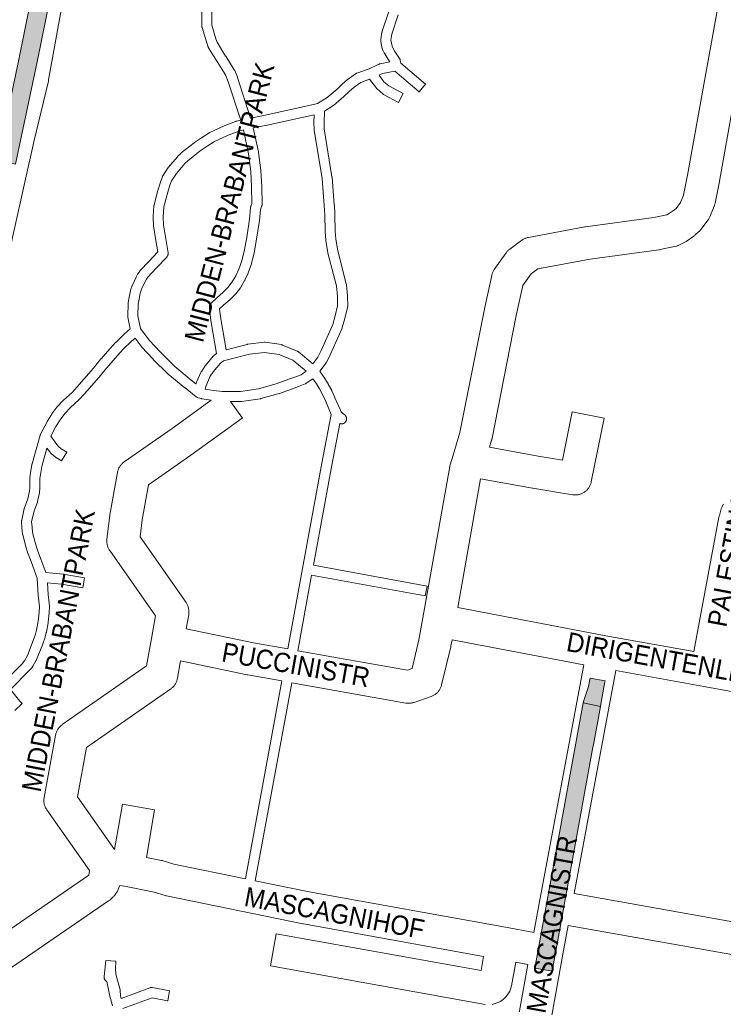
# Paper-space layout 'Layout1' of a CAD drawing. Header units: metres. Extents: x 123097 to 144122, y 392739 to 407589.
# Tile 369 of 510: x 133000 to 133281, y 399698 to 400091. Entities that reach past the tile are written whole.
import ezdxf
from ezdxf.enums import TextEntityAlignment as Align

# ---------------------------------------------------------------- set-up
doc = ezdxf.new("R2010")
doc.units = ezdxf.units.M
doc.header["$MEASUREMENT"] = 0
for name, color, linetype, lineweight in [('gs-anno-wegen algemeen tekst', 7, 'Continuous', 0), ('gs-knt-autosnelweg', 7, 'Continuous', 0), ('gs-knt-paden', 7, 'Continuous', 0), ('gs-knt-wegen algemeen', 7, 'Continuous', 0), ('ir-ARC-asfalt-hoofdwegen-te inspecteren', 5, 'Continuous', 0)]:
    doc.layers.add(name, color=color, linetype=linetype, lineweight=lineweight)
doc.styles.add('Style-Arial', font='arial.ttf')

psp = doc.layouts.get("Layout1")

# ---------------------------------------------------------------- hatches: boundary and pattern name
at = {"layer": 'ir-ARC-asfalt-hoofdwegen-te inspecteren', "linetype": 'Continuous', "lineweight": 13}
for points in [[(133090.104, 400525.181), (133078.61, 400527.586), (133073.711, 400494.429), (133068.615, 400460.694), (133061.848, 400417.244), (133056.882, 400386.115), (133055.089, 400375.08), (133051.082, 400350.426), (133050.007, 400343.93), (133045.561, 400317.948), (133039.522, 400283.736), (133033.181, 400248.632), (133026.514, 400213.028), (133019.746, 400177.738), (133013.504, 400145.83), (133006.712, 400111.741), (132999.171, 400074.756), (132993.606, 400048.239), (132990.748, 400034.894), (132998.009, 400033.54), (133000.592, 400045.583), (133006.646, 400074.414), (133014.06, 400110.726), (133020.549, 400143.425), (133026.992, 400176.501), (133033.514, 400210.239), (133040.47, 400247.532), (133046.681, 400281.848), (133052.994, 400317.619), (133058.58, 400350.343), (133064.071, 400384.049), (133069.242, 400416.367), (133070.341, 400421.931), (133071.793, 400427.413), (133079.994, 400457.835), (133085.477, 400493.348)], [(133224.996, 399818.303), (133207.37, 399721.745), (133206.452, 399716.718), (133205.642, 399712.278), (133212.537, 399711.054), (133216.711, 399733.798), (133217.677, 399739.059), (133220.465, 399754.251), (133228.889, 399800.553), (133229.058, 399801.477), (133231.859, 399816.874)]]:
    psp.add_hatch(color=5, dxfattribs=at).paths.add_polyline_path(points, flags=0)
at = {"layer": 'ir-ARC-asfalt-hoofdwegen-te inspecteren', "linetype": 'Continuous', "lineweight": 13, "extrusion": (0, 0, -1)}
psp.add_hatch(color=5, dxfattribs=at).paths.add_polyline_path([(-133227.512, 399826.977), (-133227.068, 399824.86), (-133226.404, 399822.801), (-133225.182, 399819.213), (-133224.996, 399818.303), (-133231.859, 399816.874), (-133231.884, 399817.014), (-133233.508, 399826.103), (-133233.72, 399827.161), (-133227.774, 399828.215)], flags=0)

# ---------------------------------------------------------------- linework, layer by layer
at = {"layer": 'gs-knt-autosnelweg', "color": 7, "linetype": 'Continuous', "flags": 128}
psp.add_lwpolyline([(133099.373, 400564.311), (133088.066, 400488.464), (133088.016, 400488.159), (133074.88, 400416.875), (133063.084, 400342.83), (133063.049, 400342.625), (133036.318, 400196.694), (133032.364, 400174.019), (133032.309, 400173.733), (133018.732, 400108.449), (133011.267, 400067.229), (133011.217, 400066.977), (133011.161, 400066.727), (133005.339, 400042.536), (132990.095, 399974.365), (132976.631, 399910.765), (132976.609, 399910.664), (132908.243, 399605.089), (132901.051, 399561.991), (132901.002, 399561.722), (132900.945, 399561.455), (132887.441, 399502.714), (132886.256, 399497.56)], dxfattribs=at)
at = {"layer": 'gs-knt-paden', "color": 7, "linetype": 'Continuous', "flags": 128}
for points in [[(132991.959, 399825.278), (133000.785, 399834.098), (133001.266, 399834.683), (133001.57, 399835.127), (133002.794, 399837.205), (133005.142, 399843.232), (133006.005, 399845.788), (133006.426, 399847.345), (133007.097, 399850.982), (133007.441, 399854.575), (133007.562, 399856.752), (133007.136, 399861.317), (133007.132, 399861.364), (133006.664, 399868.072), (133004.409, 399874.377), (133003.074, 399877.906), (133003.051, 399877.97), (133003.03, 399878.035), (133002.06, 399881.24), (133002.042, 399881.303), (133000.906, 399885.496), (133000.887, 399885.576), (133000.872, 399885.656), (133000.859, 399885.737), (133000.85, 399885.819), (133000.628, 399888.27), (133000.625, 399888.311), (133000.459, 399890.696), (133000.454, 399890.793), (133000.455, 399890.89), (133000.46, 399890.987), (133000.469, 399891.084), (133000.484, 399891.18), (133000.503, 399891.276), (133001.565, 399895.999), (133001.588, 399896.091), (133001.615, 399896.181), (133001.646, 399896.27), (133002.999, 399899.841), (133003.678, 399902.924), (133003.798, 399904.275), (133003.79, 399908.049), (133003.791, 399908.12), (133003.795, 399908.191), (133003.801, 399908.262), (133003.99, 399910.068), (133003.998, 399910.133), (133004.008, 399910.197), (133004.587, 399913.595), (133004.601, 399913.668), (133004.617, 399913.741), (133004.637, 399913.813), (133007.935, 399925.26), (133007.949, 399925.305), (133007.963, 399925.35), (133007.964, 399925.354), (133007.981, 399925.398), (133007.997, 399925.442), (133007.998, 399925.446), (133008.035, 399925.533), (133008.037, 399925.537), (133008.079, 399925.623), (133010.677, 399930.659), (133010.715, 399930.729), (133010.756, 399930.798), (133012.508, 399933.616), (133012.552, 399933.684), (133012.598, 399933.749), (133014.568, 399936.416), (133014.612, 399936.473), (133014.657, 399936.528), (133014.704, 399936.581), (133017.067, 399939.156), (133017.132, 399939.224), (133017.201, 399939.289), (133020.621, 399942.378), (133022.566, 399944.407), (133029.236, 399952.044), (133032.207, 399955.725), (133032.259, 399955.787), (133035.761, 399959.788), (133035.799, 399959.831), (133038.183, 399962.401), (133038.221, 399962.441), (133038.26, 399962.479), (133041.603, 399965.711), (133041.657, 399965.762), (133043.91, 399967.784), (133042.996, 399972.409), (133042.98, 399972.505), (133042.968, 399972.601), (133042.961, 399972.698), (133042.958, 399972.795), (133043.057, 399977.923), (133043.062, 399978.015), (133043.072, 399978.107), (133043.087, 399978.199), (133043.48, 399980.391), (133043.486, 399980.427), (133043.984, 399982.939), (133044.002, 399983.018), (133044.022, 399983.097), (133044.046, 399983.175), (133044.654, 399985.027), (133044.682, 399985.105), (133044.712, 399985.181), (133044.746, 399985.256), (133046.25, 399988.45), (133046.28, 399988.513), (133046.823, 399989.567), (133046.862, 399989.639), (133046.903, 399989.71), (133046.948, 399989.779), (133047.68, 399990.855), (133047.727, 399990.92), (133047.776, 399990.984), (133047.827, 399991.045), (133047.881, 399991.105), (133051.316, 399994.737), (133054.896, 399998.542), (133054.131, 400003.063), (133054.123, 400003.114), (133053.264, 400008.86), (133053.254, 400008.936), (133053.246, 400009.012), (133053.242, 400009.089), (133053.104, 400012.421), (133053.102, 400012.499), (133053.103, 400012.576), (133053.108, 400012.654), (133053.364, 400016.861), (133053.369, 400016.945), (133053.378, 400017.03), (133053.391, 400017.113), (133053.407, 400017.197), (133053.426, 400017.279), (133054.734, 400022.519), (133054.752, 400022.588), (133054.773, 400022.657), (133055.969, 400026.396), (133055.996, 400026.475), (133056.742, 400028.512), (133056.775, 400028.598), (133056.813, 400028.682), (133056.854, 400028.765), (133056.9, 400028.845), (133056.948, 400028.923), (133059.088, 400032.186), (133059.142, 400032.263), (133059.2, 400032.339), (133059.26, 400032.411), (133062.788, 400036.526), (133062.854, 400036.595), (133064.104, 400037.859), (133064.165, 400037.919), (133064.229, 400037.976), (133064.295, 400038.029), (133069.48, 400042.084), (133069.531, 400042.122), (133069.583, 400042.159), (133072.383, 400044.073), (133072.424, 400044.101), (133075.461, 400046.07), (133075.543, 400046.12), (133075.629, 400046.167), (133075.716, 400046.21), (133081.384, 400048.853), (133081.445, 400048.882), (133081.508, 400048.908), (133085.933, 400050.609), (133086.021, 400050.64), (133086.109, 400050.666), (133086.199, 400050.689), (133088.053, 400051.107), (133082.967, 400066.883), (133082.015, 400069.256), (133078.654, 400074.622), (133076.978, 400077.229), (133076.954, 400077.267), (133075.064, 400080.356), (133075.017, 400080.438), (133074.973, 400080.523), (133074.933, 400080.61), (133074.897, 400080.698), (133074.866, 400080.788), (133074.349, 400082.392), (133074.336, 400082.433), (133072.609, 400088.214), (133072.584, 400088.307), (133072.563, 400088.402), (133072.546, 400088.497), (133072.535, 400088.593), (133072.527, 400088.69), (133072.525, 400088.787), (133072.518, 400095.995)], [(133076.538, 400095.966), (133076.545, 400089.084), (133078.182, 400083.605), (133078.619, 400082.25), (133080.372, 400079.384), (133082.048, 400076.777), (133082.072, 400076.739), (133085.5, 400071.269), (133085.549, 400071.188), (133085.595, 400071.104), (133085.637, 400071.019), (133085.674, 400070.931), (133086.724, 400068.316), (133086.749, 400068.25), (133086.772, 400068.184), (133092.006, 400051.947), (133097.84, 400053.095), (133117.146, 400057.368), (133118.753, 400057.744), (133122.618, 400060.23), (133126.631, 400063.591), (133128.638, 400065.494), (133128.667, 400065.521), (133130.751, 400067.42), (133130.818, 400067.478), (133130.887, 400067.533), (133130.959, 400067.585), (133133.964, 400069.671), (133134.036, 400069.719), (133134.111, 400069.764), (133134.188, 400069.806), (133134.266, 400069.844), (133134.346, 400069.879), (133134.427, 400069.91), (133139.452, 400071.726), (133143.333, 400073.53), (133143.41, 400073.564), (133143.489, 400073.595), (133143.57, 400073.622), (133143.651, 400073.646), (133143.733, 400073.667), (133143.816, 400073.684), (133147.666, 400074.392), (133146.318, 400076.501), (133146.286, 400076.554), (133145.425, 400077.998), (133145.391, 400078.056), (133145.36, 400078.115), (133144.85, 400079.117), (133144.81, 400079.201), (133144.774, 400079.286), (133144.741, 400079.372), (133144.713, 400079.46), (133144.689, 400079.55), (133144.669, 400079.64), (133144.077, 400082.641), (133144.062, 400082.727), (133144.051, 400082.814), (133144.043, 400082.901), (133144.039, 400082.989), (133144.04, 400083.076), (133144.043, 400083.164), (133144.051, 400083.251), (133144.063, 400083.337), (133144.531, 400086.361), (133144.546, 400086.446), (133144.565, 400086.531), (133144.587, 400086.615), (133144.613, 400086.698), (133147.301, 400094.635)], [(133093.048, 400048.055), (133095.176, 400038.447), (133095.194, 400038.357), (133095.208, 400038.266), (133096.12, 400031.107), (133096.128, 400031.031), (133096.133, 400030.954), (133096.449, 400024.677), (133096.452, 400024.615), (133096.589, 400017.487), (133096.588, 400017.394), (133096.583, 400017.3), (133096.574, 400017.206), (133096.561, 400017.113), (133096.543, 400017.02), (133096.521, 400016.929), (133096.494, 400016.839), (133096.463, 400016.75), (133096.429, 400016.662), (133095.929, 400015.487), (133095.527, 400011.121), (133095.521, 400011.067), (133095.514, 400011.013), (133094.435, 400003.659), (133094.423, 400003.589), (133093.412, 399998.072), (133093.402, 399998.021), (133093.391, 399997.97), (133092.435, 399993.94), (133092.414, 399993.859), (133092.39, 399993.78), (133092.362, 399993.701), (133091.037, 399990.152), (133091.012, 399990.089), (133090.985, 399990.027), (133089.726, 399987.243), (133089.697, 399987.18), (133089.665, 399987.119), (133089.632, 399987.059), (133088.092, 399984.416), (133088.047, 399984.343), (133087.999, 399984.271), (133087.948, 399984.202), (133086.082, 399981.78), (133086.03, 399981.715), (133085.976, 399981.652), (133085.919, 399981.592), (133083.763, 399979.415), (133083.711, 399979.363), (133083.656, 399979.314), (133081.366, 399977.318), (133079.613, 399975.727), (133079.681, 399974.678), (133080.239, 399970.914), (133082.19, 399959.389), (133090.683, 399961.568), (133090.768, 399961.588), (133090.855, 399961.604), (133090.942, 399961.617), (133097.375, 399962.389), (133097.463, 399962.397), (133097.552, 399962.402), (133097.64, 399962.403), (133097.729, 399962.4), (133097.818, 399962.393), (133097.906, 399962.382), (133104.315, 399961.441), (133104.398, 399961.427), (133104.481, 399961.409), (133104.563, 399961.388), (133104.643, 399961.364), (133104.723, 399961.336), (133104.801, 399961.305), (133110.681, 399958.835), (133110.77, 399958.795), (133110.857, 399958.75), (133110.943, 399958.702), (133111.025, 399958.649), (133111.105, 399958.592), (133111.182, 399958.531), (133116.895, 399953.81), (133118.873, 399956.461), (133120.216, 399959.073), (133124.827, 399969.518), (133125.791, 399972.95), (133126.801, 399976.955), (133126.699, 399980.7), (133126.328, 399984.89), (133122.914, 399998.026), (133122.893, 399998.113), (133122.877, 399998.2), (133122.068, 400003.039), (133122.057, 400003.107), (133122.049, 400003.175), (133122.044, 400003.244), (133121.831, 400006.644), (133121.827, 400006.729), (133121.694, 400013.262), (133121.478, 400017.049), (133120.574, 400027.894), (133117.426, 400047.131), (133117.413, 400047.228), (133117.404, 400047.326), (133117.4, 400047.424), (133117.358, 400050.167), (133117.359, 400050.262), (133117.457, 400053.319), (133098.685, 400049.165), (133098.639, 400049.155), (133093.048, 400048.055)], [(133078.369, 399957.878), (133076.272, 399970.264), (133076.266, 399970.304), (133075.693, 399974.17), (133075.682, 399974.252), (133075.675, 399974.334), (133075.538, 399976.433), (133075.534, 399976.528), (133075.535, 399976.623), (133075.54, 399976.718), (133075.549, 399976.813), (133075.563, 399976.907), (133075.582, 399977), (133075.605, 399977.092), (133075.632, 399977.184), (133075.663, 399977.273), (133075.699, 399977.362), (133075.739, 399977.448), (133075.783, 399977.532), (133075.83, 399977.615), (133075.882, 399977.694), (133075.937, 399977.772), (133075.996, 399977.846), (133076.059, 399977.918), (133076.124, 399977.987), (133076.193, 399978.052), (133078.679, 399980.309), (133078.709, 399980.335), (133080.959, 399982.296), (133082.974, 399984.331), (133084.683, 399986.552), (133086.106, 399988.993), (133087.295, 399991.622), (133088.552, 399994.99), (133089.467, 399998.847), (133090.462, 400004.278), (133091.528, 400011.543), (133091.954, 400016.169), (133091.965, 400016.257), (133091.979, 400016.345), (133091.997, 400016.432), (133092.018, 400016.518), (133092.044, 400016.604), (133092.073, 400016.688), (133092.106, 400016.771), (133092.561, 400017.84), (133092.433, 400024.506), (133092.122, 400030.675), (133091.232, 400037.667), (133089.115, 400047.225), (133087.264, 400046.808), (133083.031, 400045.185), (133077.525, 400042.617), (133074.631, 400040.741), (133071.906, 400038.877), (133066.872, 400034.942), (133065.779, 400033.836), (133062.372, 400029.862), (133060.437, 400026.912), (133059.785, 400025.132), (133058.623, 400021.501), (133057.371, 400016.479), (133057.125, 400012.471), (133057.254, 400009.37), (133058.099, 400003.708), (133059.032, 399998.197), (133059.045, 399998.103), (133059.055, 399998.009), (133059.059, 399997.913), (133059.059, 399997.818), (133059.055, 399997.723), (133059.046, 399997.629), (133059.033, 399997.534), (133059.015, 399997.441), (133058.993, 399997.348), (133058.967, 399997.257), (133058.936, 399997.167), (133058.901, 399997.078), (133058.862, 399996.992), (133058.818, 399996.907), (133058.771, 399996.824), (133058.72, 399996.744), (133058.665, 399996.666), (133058.607, 399996.591), (133058.545, 399996.519), (133058.48, 399996.45), (133054.28, 399992.022), (133050.913, 399988.46), (133050.341, 399987.619), (133049.872, 399986.706), (133048.435, 399983.656), (133047.904, 399982.037), (133047.433, 399979.663), (133047.076, 399977.672), (133046.987, 399972.95), (133047.987, 399967.891), (133051.437, 399963.285), (133055.936, 399958.398), (133061.704, 399952.683), (133068.321, 399947.271), (133070.189, 399945.795), (133070.211, 399945.876), (133070.238, 399945.961), (133070.269, 399946.045), (133070.304, 399946.127), (133072.306, 399950.612), (133072.34, 399950.686), (133072.378, 399950.758), (133072.418, 399950.829), (133072.462, 399950.898), (133073.817, 399952.958), (133073.863, 399953.025), (133073.911, 399953.09), (133073.963, 399953.153), (133077.037, 399956.78), (133077.09, 399956.84), (133077.146, 399956.899), (133077.205, 399956.955), (133077.265, 399957.009), (133077.328, 399957.06), (133078.369, 399957.878)], [(133103.476, 399957.501), (133097.587, 399958.365), (133091.553, 399957.641), (133081.189, 399954.982), (133079.972, 399954.025), (133077.108, 399950.646), (133075.91, 399948.825), (133074.066, 399944.694), (133073.868, 399943.701), (133077.255, 399943.157), (133080.607, 399942.757), (133087.916, 399942.778), (133095.141, 399943.785), (133102.23, 399945.782), (133107.357, 399947.599), (133109.687, 399948.459), (133112.193, 399949.445), (133114.214, 399950.811), (133108.85, 399955.244), (133103.481, 399957.5), (133103.476, 399957.501)], [(133106.907, 399839.864), (133112.811, 399872.012), (133120.54, 399914.079), (133120.542, 399914.092), (133124.247, 399933.547), (133122.053, 399938.679), (133120.901, 399941.271), (133119.562, 399943.73), (133118.307, 399945.744), (133116.926, 399947.791), (133114.26, 399945.99), (133114.186, 399945.942), (133114.11, 399945.897), (133114.032, 399945.856), (133113.952, 399945.818), (133113.87, 399945.784), (133111.138, 399944.71), (133111.099, 399944.695), (133108.737, 399943.823), (133108.713, 399943.814), (133103.51, 399941.97), (133103.448, 399941.949), (133103.384, 399941.93), (133096.099, 399939.878), (133096.011, 399939.856), (133095.921, 399939.837), (133095.832, 399939.822), (133088.335, 399938.777), (133088.245, 399938.767), (133088.154, 399938.76), (133088.064, 399938.758), (133083.948, 399938.747)], [(133089.942, 399748.013), (133104.526, 399827.063)], [(133108.484, 399826.359), (133093.881, 399747.208)]]:
    psp.add_lwpolyline(points, dxfattribs=at)
for points in [[(133151.063, 400093.21), (133148.477, 400085.573), (133148.089, 400083.072), (133148.559, 400080.692), (133148.912, 400079.999), (133149.722, 400078.639), (133151.58, 400075.733), (133151.625, 400075.658), (133151.668, 400075.581), (133151.707, 400075.502), (133151.742, 400075.422), (133151.774, 400075.34), (133151.803, 400075.257), (133151.827, 400075.172), (133151.848, 400075.087), (133151.865, 400075.001), (133152.063, 400073.884), (133161.977, 400065.52, -0.3304454), (133161.978, 400065.508), (133159.396, 400062.448, -0.3443901), (133159.384, 400062.448), (133149.64, 400070.668), (133144.795, 400069.776), (133143.349, 400069.104), (133145.341, 400066.529), (133147.287, 400064.839), (133153.048, 400061.781, -0.3697401), (133153.052, 400061.769), (133151.176, 400058.234, -0.3697356), (133151.163, 400058.23), (133145.2, 400061.396), (133145.12, 400061.44), (133145.042, 400061.488), (133144.967, 400061.54), (133144.894, 400061.595), (133144.824, 400061.653), (133142.555, 400063.625), (133142.496, 400063.678), (133142.439, 400063.733), (133142.385, 400063.791), (133142.333, 400063.85), (133142.283, 400063.912), (133139.525, 400067.478), (133136.04, 400066.219), (133133.36, 400064.359), (133131.389, 400062.563), (133129.352, 400060.631), (133129.306, 400060.589), (133129.26, 400060.549), (133125.103, 400057.067), (133125.037, 400057.014), (133124.969, 400056.965), (133124.899, 400056.918), (133121.524, 400054.747), (133121.379, 400050.181), (133121.417, 400047.634), (133124.554, 400028.464), (133124.565, 400028.386), (133124.573, 400028.307), (133125.486, 400017.357), (133125.49, 400017.305), (133125.71, 400013.455), (133125.713, 400013.381), (133125.846, 400006.853), (133126.05, 400003.599), (133126.827, 399998.951), (133130.26, 399985.74), (133130.28, 399985.659), (133130.296, 399985.577), (133130.308, 399985.494), (133130.317, 399985.412), (133130.709, 399980.994), (133130.714, 399980.932), (133130.716, 399980.871), (133130.827, 399976.786), (133130.828, 399976.695), (133130.824, 399976.603), (133130.816, 399976.511), (133130.804, 399976.42), (133130.787, 399976.33), (133130.767, 399976.24), (133129.682, 399971.94), (133129.668, 399971.889), (133128.659, 399968.294), (133128.631, 399968.203), (133128.599, 399968.113), (133128.563, 399968.025), (133123.87, 399957.395), (133123.845, 399957.341), (133123.819, 399957.288), (133122.371, 399954.474), (133122.332, 399954.4), (133122.289, 399954.329), (133122.244, 399954.259), (133122.195, 399954.191), (133119.707, 399950.857), (133121.66, 399947.962), (133121.7, 399947.901), (133123.005, 399945.806), (133123.035, 399945.755), (133123.064, 399945.704), (133124.47, 399943.122), (133124.507, 399943.05), (133124.542, 399942.977), (133125.735, 399940.292), (133125.752, 399940.253), (133127.25, 399936.679), (133127.91, 399935.202), (133128.114, 399934.831), (133128.223, 399934.633), (133128.701, 399934.124), (133129.627, 399933.399), (133129.663, 399933.371), (133129.704, 399933.336), (133129.737, 399933.307), (133129.776, 399933.27), (133129.809, 399933.239), (133129.846, 399933.2), (133129.877, 399933.167), (133129.912, 399933.127), (133129.941, 399933.093), (133129.975, 399933.051), (133130.002, 399933.015), (133130.059, 399932.934), (133130.112, 399932.851), (133130.129, 399932.822), (133130.161, 399932.765), (133130.192, 399932.704), (133130.205, 399932.677), (133130.245, 399932.587), (133130.281, 399932.495), (133130.312, 399932.402), (133130.338, 399932.306), (133130.36, 399932.21), (133130.367, 399932.172), (133130.377, 399932.113), (133130.382, 399932.074), (133130.389, 399932.015), (133130.396, 399931.917), (133130.399, 399931.818), (133130.397, 399931.753), (133130.397, 399931.719), (133130.39, 399931.621), (133130.378, 399931.523), (133130.367, 399931.46), (133130.361, 399931.426), (133130.347, 399931.364), (133130.339, 399931.33), (133130.328, 399931.289), (133130.313, 399931.235), (133130.282, 399931.141), (133130.26, 399931.082), (133130.247, 399931.049), (133130.229, 399931.009), (133130.207, 399930.959), (133130.179, 399930.902), (133130.163, 399930.87), (133130.141, 399930.833), (133130.132, 399930.816), (133130.114, 399930.785), (133130.061, 399930.701), (133130.005, 399930.62), (133129.966, 399930.571), (133129.944, 399930.542), (133129.916, 399930.51), (133129.903, 399930.495), (133129.88, 399930.468), (133129.836, 399930.422), (133129.812, 399930.396), (133129.766, 399930.353), (133129.74, 399930.328), (133129.666, 399930.264), (133129.588, 399930.203), (133129.507, 399930.146), (133129.453, 399930.112), (133129.424, 399930.093), (133129.338, 399930.044), (133129.25, 399930), (133129.16, 399929.96), (133129.099, 399929.936), (133129.068, 399929.924), (133128.975, 399929.893), (133128.879, 399929.867), (133128.783, 399929.845), (133128.745, 399929.838), (133128.717, 399929.833), (133128.686, 399929.828), (133128.648, 399929.823), (133128.619, 399929.82), (133128.588, 399929.816), (133128.49, 399929.809), (133128.391, 399929.806), (133128.355, 399929.807), (133128.292, 399929.808), (133128.194, 399929.815), (133128.096, 399929.827), (133127.999, 399929.844), (133127.946, 399929.856), (133127.903, 399929.866), (133127.85, 399929.88), (133127.807, 399929.892), (133127.756, 399929.909), (133127.714, 399929.923), (133127.685, 399929.934), (133127.653, 399929.946), (133124.493, 399913.346), (133117.129, 399873.266), (133162.56, 399865, -0.3715694), (133162.567, 399864.99), (133161.851, 399861.053, -0.3715702), (133161.84, 399861.045), (133116.402, 399869.312), (133110.864, 399839.16)], [(133076.319, 399939.236), (133072.531, 399939.844), (133072.464, 399939.856), (133072.398, 399939.87), (133072.332, 399939.887), (133070.997, 399940.243), (133070.955, 399940.254), (133070.93, 399940.262), (133070.902, 399940.271), (133070.863, 399940.284), (133070.836, 399940.293), (133070.809, 399940.303), (133070.772, 399940.318), (133070.744, 399940.329), (133070.718, 399940.34), (133070.682, 399940.356), (133070.654, 399940.369), (133070.628, 399940.381), (133070.595, 399940.398), (133070.566, 399940.413), (133070.541, 399940.427), (133070.51, 399940.444), (133070.48, 399940.462), (133070.456, 399940.477), (133070.427, 399940.495), (133070.397, 399940.515), (133070.373, 399940.531), (133070.346, 399940.55), (133070.316, 399940.572), (133070.293, 399940.589), (133070.269, 399940.608), (133065.816, 399944.127), (133065.789, 399944.148), (133059.084, 399949.632), (133059.012, 399949.694), (133058.942, 399949.76), (133053.076, 399955.573), (133053.073, 399955.575), (133053.071, 399955.578), (133053.009, 399955.641), (133048.41, 399960.637), (133048.365, 399960.687), (133048.322, 399960.739), (133048.28, 399960.793), (133045.812, 399964.089), (133044.37, 399962.795), (133041.093, 399959.627), (133038.766, 399957.118), (133035.31, 399953.169), (133032.34, 399949.489), (133032.29, 399949.429), (133025.563, 399941.728), (133025.5, 399941.659), (133023.473, 399939.544), (133023.422, 399939.493), (133023.369, 399939.443), (133019.965, 399936.369), (133017.738, 399933.942), (133015.88, 399931.425), (133014.212, 399928.744), (133012.206, 399924.854), (133014.533, 399921.487), (133015.252, 399920.704), (133016.261, 399919.876), (133018.584, 399918.43, -0.3512262), (133018.588, 399918.418), (133016.473, 399915.02, -0.3853242), (133016.46, 399915.017), (133014.025, 399916.532), (133013.952, 399916.58), (133013.88, 399916.632), (133013.811, 399916.686), (133012.591, 399917.688), (133012.52, 399917.749), (133012.452, 399917.814), (133012.386, 399917.882), (133011.478, 399918.871), (133011.418, 399918.94), (133011.36, 399919.012), (133011.306, 399919.087), (133010.624, 399920.073), (133008.531, 399912.809), (133007.981, 399909.585), (133007.81, 399907.95), (133007.818, 399904.192), (133007.816, 399904.101), (133007.81, 399904.011), (133007.671, 399902.441), (133007.662, 399902.355), (133007.649, 399902.27), (133007.632, 399902.186), (133006.894, 399898.834), (133006.871, 399898.739), (133006.843, 399898.646), (133006.811, 399898.554), (133005.456, 399894.979), (133004.49, 399890.681), (133004.634, 399888.611), (133004.835, 399886.386), (133005.927, 399882.341), (133006.858, 399879.264), (133008.175, 399875.782), (133008.187, 399875.748), (133010.113, 399870.365), (133016.946, 399869.701), (133017.016, 399869.693), (133017.085, 399869.682), (133025.559, 399868.253, -0.3714391), (133025.567, 399868.242), (133024.901, 399864.297, -0.3714387), (133024.891, 399864.289), (133016.486, 399865.706), (133010.82, 399866.257), (133011.14, 399861.667), (133011.578, 399856.977), (133011.584, 399856.902), (133011.587, 399856.828), (133011.587, 399856.753), (133011.584, 399856.679), (133011.453, 399854.312), (133011.447, 399854.231), (133011.089, 399850.499), (133011.081, 399850.433), (133011.072, 399850.368), (133011.06, 399850.303), (133010.37, 399846.564), (133010.352, 399846.474), (133010.33, 399846.385), (133009.869, 399844.679), (133009.852, 399844.62), (133009.834, 399844.562), (133008.937, 399841.902), (133008.905, 399841.815), (133006.481, 399835.595), (133006.45, 399835.521), (133006.416, 399835.447), (133006.38, 399835.376), (133006.34, 399835.305), (133004.999, 399833.027), (133004.963, 399832.968), (133004.925, 399832.91), (133004.531, 399832.337), (133004.481, 399832.266), (133004.427, 399832.198), (133003.829, 399831.47), (133003.765, 399831.396), (133003.697, 399831.324), (132996.017, 399823.65), (132999.828, 399819.015), (133000.729, 399818.037, -0.3399599), (133000.729, 399818.025), (132997.785, 399815.313, -0.3399617)], [(133036.851, 399697.177), (133035.661, 399701.654), (133035.641, 399701.739), (133034.494, 399706.962), (133034.418, 399707.006), (133034.335, 399707.059), (133034.254, 399707.116), (133034.177, 399707.177), (133034.102, 399707.241), (133034.031, 399707.31), (133033.963, 399707.381), (133033.899, 399707.456), (133033.838, 399707.534), (133033.782, 399707.615), (133033.729, 399707.698), (133033.681, 399707.784), (133033.637, 399707.873), (133033.597, 399707.963), (133033.562, 399708.055), (133033.531, 399708.149), (133033.505, 399708.244), (133033.484, 399708.34), (133033.467, 399708.437), (133033.455, 399708.535), (133033.448, 399708.634), (133033.446, 399708.732), (133033.449, 399708.831), (133033.456, 399708.929), (133034.186, 399715.346, -0.3622134), (133034.196, 399715.353), (133038.187, 399715.052, -0.3566468), (133038.194, 399715.042), (133037.978, 399712.178), (133038.134, 399709.9), (133039.847, 399703.675), (133039.984, 399701.04), (133040.211, 399700.183), (133051.75, 399704.449), (133051.837, 399704.479), (133051.925, 399704.505), (133052.014, 399704.527), (133052.104, 399704.545), (133052.195, 399704.558), (133052.287, 399704.568), (133052.378, 399704.573), (133052.47, 399704.574), (133052.562, 399704.571), (133052.653, 399704.563), (133052.744, 399704.552), (133052.835, 399704.536), (133059.638, 399703.198, -0.37067), (133059.645, 399703.187), (133058.873, 399699.261, -0.3706718), (133058.862, 399699.254), (133052.614, 399700.483), (133040.982, 399696.183)]]:
    psp.add_lwpolyline(points, format="xyb", dxfattribs=at)
at = {"layer": 'gs-knt-wegen algemeen', "color": 7, "linetype": 'Continuous', "flags": 128}
for points in [[(133110.864, 399839.16), (133154.724, 399831.354), (133156.562, 399831.992), (133159.335, 399843.525), (133160.895, 399852.316), (133171.608, 399912.7), (133171.659, 399912.955), (133171.719, 399913.208), (133171.79, 399913.457), (133172.945, 399917.255), (133175.697, 399926.297), (133185.457, 399975.671), (133185.485, 399975.806), (133188.404, 399989.095), (133188.471, 399989.373), (133188.551, 399989.648), (133188.643, 399989.919), (133188.746, 399990.186), (133188.861, 399990.448), (133188.988, 399990.704), (133189.125, 399990.955), (133189.274, 399991.2), (133189.433, 399991.437), (133194.134, 399998.137), (133194.317, 399998.384), (133194.511, 399998.622), (133194.716, 399998.851), (133194.931, 399999.071), (133195.157, 399999.279), (133195.392, 399999.477), (133195.636, 399999.664), (133200.42, 400003.14), (133200.657, 400003.304), (133200.902, 400003.458), (133201.152, 400003.6), (133201.409, 400003.732), (133201.672, 400003.852), (133201.939, 400003.96), (133202.211, 400004.056), (133202.487, 400004.141), (133202.766, 400004.212), (133203.048, 400004.272), (133225.567, 400008.49), (133225.735, 400008.519), (133225.903, 400008.544), (133253.264, 400012.199), (133258.344, 400013.317), (133259.04, 400013.67), (133261.482, 400015.358), (133262.08, 400015.875), (133263.892, 400018.31), (133265.062, 400021.12), (133266.644, 400029.157), (133273.466, 400066.898), (133273.467, 400066.905), (133280.578, 400105.981)], [(133285.119, 400058.17), (133279.447, 400026.791), (133279.429, 400026.692), (133277.71, 400017.964), (133277.655, 400017.709), (133277.589, 400017.457), (133277.514, 400017.208), (133277.428, 400016.961), (133277.333, 400016.719), (133275.604, 400012.566), (133275.474, 400012.274), (133275.33, 400011.99), (133275.172, 400011.712), (133275.001, 400011.443), (133274.817, 400011.182), (133272.1, 400007.53), (133271.925, 400007.306), (133271.741, 400007.089), (133271.547, 400006.881), (133271.345, 400006.681), (133271.133, 400006.49), (133269.728, 400005.276), (133269.549, 400005.126), (133269.363, 400004.983), (133269.173, 400004.847), (133266.081, 400002.71), (133265.837, 400002.549), (133265.586, 400002.399), (133265.328, 400002.261), (133263.501, 400001.333), (133263.254, 400001.214), (133263.001, 400001.105), (133262.744, 400001.007), (133262.484, 400000.92), (133262.219, 400000.844), (133261.952, 400000.779), (133255.795, 399999.424), (133255.528, 399999.371), (133255.258, 399999.329), (133227.796, 399995.661), (133206.887, 399991.744), (133204.168, 399989.769), (133200.84, 399985.027), (133198.216, 399973.079), (133188.406, 399923.452), (133188.361, 399923.239), (133188.308, 399923.028), (133188.248, 399922.819), (133187.528, 399920.453)], [(132989.574, 399723.653), (133027.319, 399749.514), (133027.644, 399751.34), (133010.564, 399775.531), (133010.394, 399775.784), (133010.236, 399776.045), (133010.091, 399776.313), (133009.958, 399776.588), (133009.838, 399776.868), (133009.731, 399777.153), (133009.638, 399777.444), (133009.559, 399777.738), (133009.493, 399778.036), (133009.442, 399778.337), (133009.404, 399778.639), (133009.381, 399778.943), (133009.372, 399779.248), (133009.378, 399779.553), (133009.397, 399779.857), (133009.431, 399780.16), (133009.479, 399780.461), (133014.064, 399805.442), (133014.129, 399805.753), (133014.209, 399806.061), (133014.304, 399806.364), (133014.414, 399806.662), (133014.538, 399806.955), (133014.676, 399807.241), (133014.828, 399807.52), (133014.994, 399807.792), (133015.172, 399808.055), (133015.363, 399808.309), (133015.567, 399808.553), (133015.782, 399808.787), (133016.008, 399809.01), (133016.245, 399809.222), (133016.492, 399809.422), (133016.748, 399809.61), (133050.432, 399833.055), (133052.366, 399843.976), (133053.984, 399853.116), (133035.711, 399879.169), (133035.535, 399879.434), (133035.372, 399879.707), (133035.222, 399879.989), (133035.086, 399880.277), (133034.965, 399880.571), (133034.858, 399880.871), (133034.765, 399881.176), (133034.688, 399881.485), (133034.626, 399881.797), (133034.58, 399882.112), (133034.549, 399882.429), (133034.533, 399882.747), (133034.533, 399883.066), (133034.549, 399883.384), (133034.58, 399883.701), (133035.742, 399893.159), (133035.765, 399893.331), (133035.793, 399893.503), (133038.787, 399910.362), (133038.851, 399910.675), (133038.93, 399910.985), (133039.024, 399911.29), (133039.132, 399911.591), (133039.256, 399911.885), (133039.393, 399912.174), (133039.545, 399912.455), (133039.71, 399912.728), (133039.889, 399912.993), (133040.08, 399913.249), (133040.284, 399913.495), (133040.499, 399913.731), (133040.726, 399913.956), (133040.964, 399914.17), (133041.211, 399914.371), (133041.468, 399914.561), (133060.619, 399927.94), (133076.319, 399939.236)], [(133233.316, 399932.07), (133228.167, 399906.587), (133228.098, 399906.282), (133228.014, 399905.982), (133227.916, 399905.685), (133227.804, 399905.394), (133227.678, 399905.109), (133227.539, 399904.829), (133227.386, 399904.557), (133227.221, 399904.292), (133227.043, 399904.036), (133226.853, 399903.789), (133226.651, 399903.55), (133226.438, 399903.322), (133226.215, 399903.105), (133225.981, 399902.898), (133225.738, 399902.702), (133225.485, 399902.519), (133225.224, 399902.348), (133224.955, 399902.19), (133224.679, 399902.044), (133224.396, 399901.912), (133224.107, 399901.794), (133223.813, 399901.69), (133223.514, 399901.6), (133223.212, 399901.524), (133222.906, 399901.463), (133222.597, 399901.417), (133222.287, 399901.385), (133221.975, 399901.369), (133221.663, 399901.367), (133221.351, 399901.381), (133221.04, 399901.409), (133220.731, 399901.452), (133204.775, 399904.072), (133204.661, 399904.092), (133183.974, 399907.867)], [(133183.974, 399907.867), (133174.838, 399856.374)], [(133174.838, 399856.374), (133234.001, 399845.135), (133269.179, 399838.822), (133279.238, 399892.52), (133279.284, 399892.744), (133279.338, 399892.966), (133279.4, 399893.186), (133280.191, 399895.831), (133280.286, 399896.125), (133280.396, 399896.414), (133280.519, 399896.697), (133280.655, 399896.975), (133280.804, 399897.245), (133280.966, 399897.508), (133281.14, 399897.764)], [(133066.287, 399847.923), (133093.231, 399842.298), (133106.907, 399839.864)], [(133172.564, 399843.554), (133172.121, 399841.057), (133172.084, 399840.864), (133172.041, 399840.672), (133168.39, 399825.488), (133168.31, 399825.188), (133168.216, 399824.893), (133168.108, 399824.602), (133167.987, 399824.317), (133167.852, 399824.037), (133167.703, 399823.765), (133167.543, 399823.5), (133167.369, 399823.243), (133167.184, 399822.994), (133166.987, 399822.755), (133166.778, 399822.525), (133166.559, 399822.305), (133166.33, 399822.096), (133166.091, 399821.898), (133165.843, 399821.712), (133165.586, 399821.538), (133165.322, 399821.376), (133165.05, 399821.227), (133164.771, 399821.091), (133164.486, 399820.969), (133164.196, 399820.86), (133157.39, 399818.497), (133157.103, 399818.405), (133156.811, 399818.326), (133156.517, 399818.26), (133156.219, 399818.209), (133155.919, 399818.171), (133155.618, 399818.147), (133155.316, 399818.137), (133155.015, 399818.141), (133154.713, 399818.16), (133154.413, 399818.192), (133154.114, 399818.238), (133108.484, 399826.359)], [(133225.223, 399833.55), (133172.564, 399843.554)], [(133064.016, 399835.097), (133062.781, 399828.122), (133062.722, 399827.826), (133062.649, 399827.534), (133062.562, 399827.245), (133062.462, 399826.961), (133062.35, 399826.681), (133062.224, 399826.407), (133062.086, 399826.139), (133061.935, 399825.878), (133061.773, 399825.624), (133061.599, 399825.377), (133061.413, 399825.139), (133061.217, 399824.91), (133061.011, 399824.69), (133060.794, 399824.481), (133060.568, 399824.281), (133060.333, 399824.092), (133060.09, 399823.914), (133026.386, 399800.455), (133022.779, 399780.804)], [(133104.526, 399827.063), (133090.854, 399829.497), (133090.665, 399829.533), (133064.016, 399835.097)], [(133193.906, 399728.629), (133205.226, 399726.586), (133207.325, 399738.107), (133207.332, 399738.14), (133225.223, 399833.55)], [(133238.026, 399831.185), (133221.339, 399742.195)], [(133482.044, 399786.903), (133455.102, 399791.896), (133273.232, 399824.866), (133238.026, 399831.185)], [(133185.182, 399716.975), (133113.102, 399729.993), (133112.956, 399730.021), (133058.433, 399741.164), (133058.224, 399741.21), (133058.016, 399741.264), (133057.81, 399741.324), (133053.517, 399742.654), (133041.641, 399745.03), (133039.742, 399745.36), (133039.732, 399745.326), (133039.629, 399745.037), (133039.513, 399744.753), (133038.892, 399743.332), (133038.765, 399743.06), (133038.625, 399742.793), (133038.474, 399742.533), (133038.311, 399742.281), (133038.037, 399741.878), (133037.863, 399741.635), (133037.679, 399741.4), (133037.484, 399741.174), (133037.279, 399740.957), (133037.064, 399740.75), (133035.958, 399739.731), (133035.724, 399739.525), (133035.48, 399739.331), (133035.227, 399739.149), (132996.399, 399712.546)], [(133093.881, 399747.208), (133115.489, 399742.792), (133193.9, 399728.631)], [(133221.339, 399742.195), (133293.735, 399729.272)], [(133297.849, 399715.312), (133218.972, 399729.392), (133216.87, 399717.857), (133209.711, 399678.574)], [(133193.9, 399728.631), (133193.903, 399728.63), (133193.906, 399728.629)], [(133193.9, 399728.631), (133193.903, 399728.63), (133193.906, 399728.629)], [(133195.735, 399674.507), (133202.891, 399713.776), (133197.995, 399714.661), (133196.296, 399705.264), (133196.24, 399704.989), (133196.173, 399704.717), (133195.921, 399703.927), (133195.601, 399703.161), (133195.215, 399702.426), (133194.767, 399701.728), (133194.26, 399701.071), (133193.697, 399700.461), (133193.084, 399699.902), (133192.424, 399699.399), (133191.723, 399698.956), (133190.985, 399698.575), (133190.218, 399698.26), (133189.425, 399698.013), (133188.615, 399697.836)]]:
    psp.add_lwpolyline(points, dxfattribs=at)
for points in [[(133083.948, 399938.747), (133088.713, 399932.125, -0.3905098), (133088.71, 399932.112), (133068.186, 399917.345), (133068.112, 399917.292), (133051.135, 399905.431), (133048.643, 399891.398), (133047.807, 399884.597), (133066.195, 399858.38), (133066.362, 399858.129), (133066.517, 399857.871), (133066.661, 399857.606), (133066.792, 399857.335), (133066.91, 399857.058), (133067.015, 399856.776), (133067.107, 399856.489), (133067.186, 399856.198), (133067.252, 399855.904), (133067.303, 399855.607), (133067.341, 399855.308), (133067.365, 399855.008), (133067.375, 399854.707), (133067.371, 399854.405), (133067.353, 399854.105), (133067.321, 399853.805), (133067.275, 399853.507), (133066.287, 399847.923)], [(133187.528, 399920.453), (133206.942, 399916.911), (133216.648, 399915.317), (133220.554, 399934.649, -0.3703603), (133220.565, 399934.656), (133233.309, 399932.081, -0.3703625), (133233.316, 399932.07)], [(133022.779, 399780.804), (133037.669, 399759.715), (133040.82, 399777.842, -0.3717666), (133040.831, 399777.85), (133053.64, 399775.624, -0.3717673), (133053.648, 399775.613), (133050.338, 399756.568), (133056.4, 399755.355), (133056.619, 399755.308), (133056.835, 399755.253), (133057.05, 399755.19), (133061.356, 399753.856), (133089.942, 399748.013)], [(133185.834, 399697.799), (133099.921, 399713.221, -0.371725), (133099.914, 399713.231), (133102.211, 399726.028, -0.3717246), (133102.222, 399726.036), (133184.161, 399711.328), (133185.182, 399716.975)]]:
    psp.add_lwpolyline(points, format="xyb", dxfattribs=at)
at = {"layer": 'ir-ARC-asfalt-hoofdwegen-te inspecteren', "color": 5, "linetype": 'Continuous', "lineweight": 13}
psp.add_lwpolyline([(133006.712, 400111.741), (132999.171, 400074.756), (132993.606, 400048.239), (132990.748, 400034.894), (132998.009, 400033.54), (133000.592, 400045.583), (133006.646, 400074.414), (133014.06, 400110.726)], dxfattribs=at)
for points in [[(133227.512, 399826.977), (133227.068, 399824.86), (133226.404, 399822.801), (133225.182, 399819.213), (133224.996, 399818.303), (133231.859, 399816.874), (133231.884, 399817.014), (133233.508, 399826.103), (133233.72, 399827.161), (133227.774, 399828.215)], [(133224.996, 399818.303), (133207.37, 399721.745), (133206.452, 399716.718), (133205.642, 399712.278), (133212.537, 399711.054), (133216.711, 399733.798), (133217.677, 399739.059), (133220.465, 399754.251), (133228.889, 399800.553), (133229.058, 399801.477), (133231.859, 399816.874)]]:
    psp.add_lwpolyline(points, close=True, dxfattribs=at)

# ---------------------------------------------------------------- texts
at = {"layer": 'gs-anno-wegen algemeen tekst', "color": 7, "style": 'Style-Arial', "width": 0.909091}
for s, rotation, p in [('MIDDEN-BRABANTPARK', 75.50142, (133083.551, 400018.362)), ('PALESTINA', 79.35642, (133283.326, 399875.343)), ('MIDDEN-BRABANTPARK', 79.00509, (133015.153, 399839.287)), ('DIRIGENTENLN', 349.68167, (133254.356, 399836.376)), ('PUCCINISTR', 349.94526, (133110.146, 399833.52)), ('MASCAGNISTR', 79.67138, (133212.435, 399729.83)), ('MASCAGNIHOF', 349.41316, (133125.557, 399734.359))]:
    psp.add_text(s, height=7.7, rotation=rotation, dxfattribs=at).set_placement(p, align=Align.MIDDLE_CENTER)

doc.saveas('drawing.dxf')
